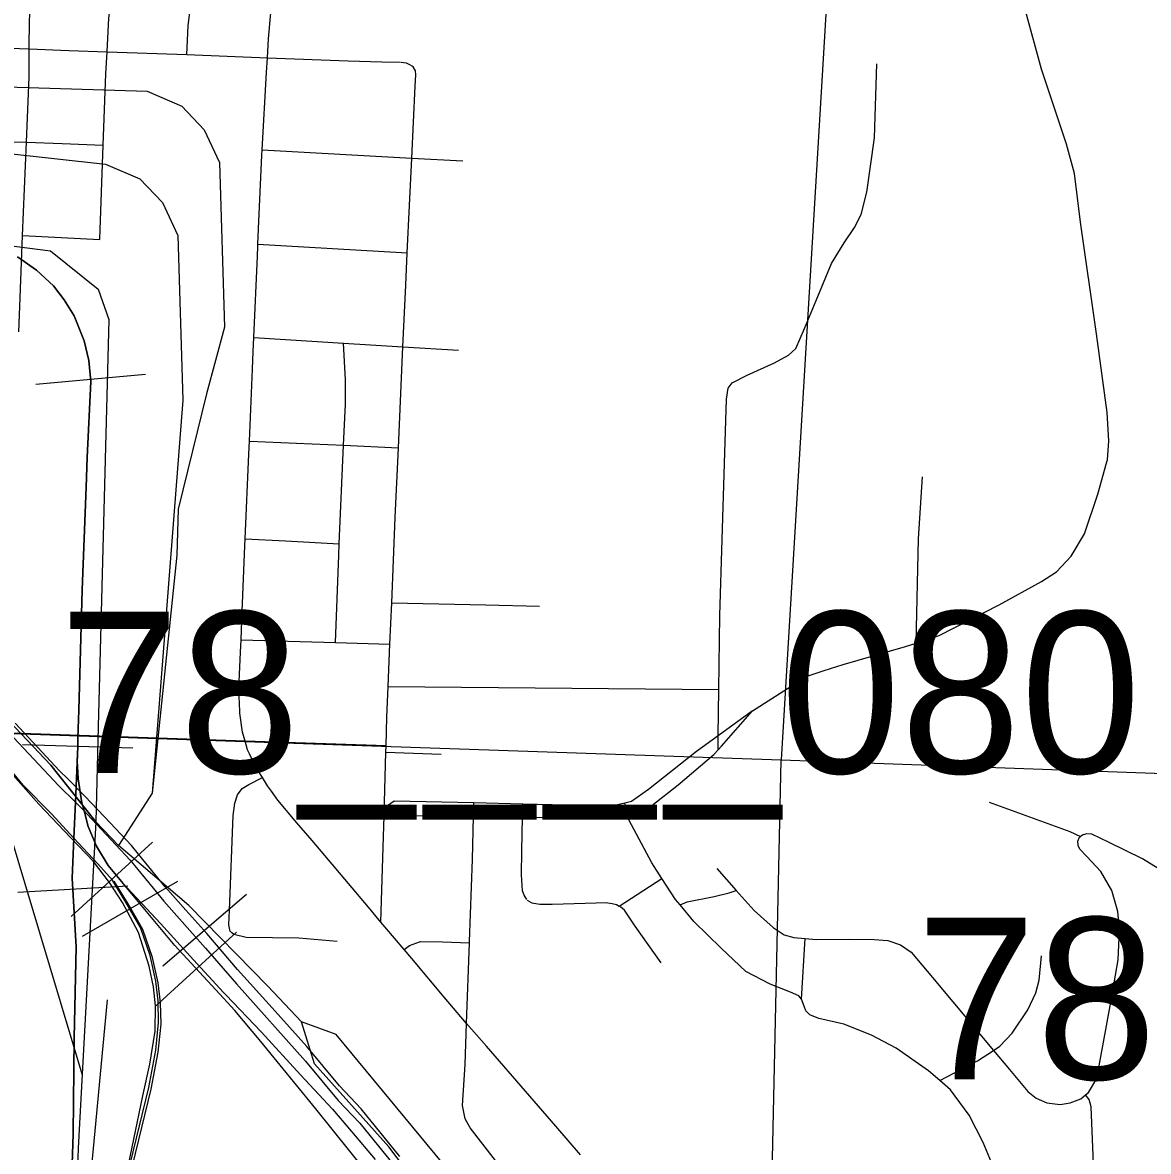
# Model space of a CAD drawing. Extents: x -132.8 to -73.3, y -60 to -26.
# Drawn here: x -122.421 to -121.654, y -50.578 to -49.809 of the extents above; entities that cross this region are included whole.
import ezdxf

# ---------------------------------------------------------------- set-up
doc = ezdxf.new("R2010")
doc.units = 0
for name, color, linetype in [('tdCoCityStreetMajor', 7, 'Continuous'), ('tdCoCityStreetMinor', 7, 'Continuous'), ('tdCoRRCL', 7, 'Continuous'), ('tdCoSectLine', 7, 'Continuous'), ('tdCoStrucPriMaintName', 7, 'Continuous')]:
    doc.layers.add(name, color=color, linetype=linetype)

msp = doc.modelspace()

# ---------------------------------------------------------------- linework, layer by layer
at = {"layer": 'tdCoCityStreetMajor'}
msp.add_lwpolyline([(-122.04075, -50.58042), (-122.05754, -50.56103), (-122.10482, -50.50644), (-122.11829, -50.49089), (-122.13348, -50.473), (-122.15556, -50.44682), (-122.16077, -50.44063), (-122.17386, -50.42511), (-122.17658, -50.42188), (-122.1851, -50.41177), (-122.22344, -50.36629), (-122.23376, -50.35424), (-122.24687, -50.33892), (-122.25114, -50.33281), (-122.25377, -50.32906), (-122.25518, -50.32684), (-122.25728, -50.32353), (-122.26018, -50.31895), (-122.26487, -50.30982), (-122.26608, -50.30727), (-122.26733, -50.30464), (-122.26828, -50.30131), (-122.26904, -50.29867), (-122.39468, -50.29438), (-122.41487, -50.29365), (-122.43411, -50.29296)], dxfattribs=at)
at = {"layer": 'tdCoCityStreetMinor'}
for p, q in [((-122.36306, -49.82915), (-122.3088, -49.83113)), ((-122.3088, -49.83113), (-122.25386, -49.83324)), ((-122.49018, -49.88868), (-122.41796, -49.89085)), ((-122.42056, -49.95434), (-122.41796, -49.89085)), ((-122.25752, -49.89602), (-122.15554, -49.90154)), ((-122.15863, -49.96601), (-122.15554, -49.90154)), ((-122.15554, -49.90154), (-122.12091, -49.90341)), ((-122.26036, -49.96016), (-122.15863, -49.96601)), ((-122.26317, -50.02381), (-122.20212, -50.02757)), ((-122.20212, -50.02757), (-122.16158, -50.03007)), ((-122.1647, -50.0989), (-122.16158, -50.03007)), ((-122.16158, -50.03007), (-122.12387, -50.03239)), ((-122.26617, -50.09429), (-122.20203, -50.0972)), ((-122.20492, -50.16429), (-122.20203, -50.0972)), ((-122.20203, -50.0972), (-122.1647, -50.0989)), ((-122.17044, -50.23273), (-122.16927, -50.20446)), ((-122.27184, -50.22971), (-122.20763, -50.23162)), ((-122.20763, -50.23162), (-122.17044, -50.23273)), ((-122.17164, -50.26157), (-122.17044, -50.23273)), ((-122.17164, -50.26157), (-121.94651, -50.26363)), ((-121.94693, -50.295), (-121.94651, -50.26363)), ((-121.92371, -50.27795), (-121.94693, -50.295)), ((-121.94706, -50.30462), (-121.94693, -50.295)), ((-122.1732, -50.3061), (-122.17308, -50.30194)), ((-122.1732, -50.3061), (-122.13567, -50.30761)), ((-122.11366, -50.35002), (-122.11344, -50.34082)), ((-122.07995, -50.3416), (-122.11344, -50.34082)), ((-122.08015, -50.35055), (-122.07995, -50.3416)), ((-122.11366, -50.35002), (-122.08015, -50.35055)), ((-121.94799, -50.38543), (-121.93476, -50.40034)), ((-122.01438, -50.41107), (-121.98534, -50.39217)), ((-121.89029, -50.47446), (-121.88784, -50.43315))]:
    msp.add_line(p, q, dxfattribs=at)
for points in [[(-121.68239, -50.10848), (-121.68203, -50.1072), (-121.68105, -50.09413), (-121.68228, -50.07489), (-121.68943, -50.02138), (-121.70028, -49.94518), (-121.70447, -49.91213), (-121.7099, -49.89216), (-121.72692, -49.84111), (-121.74812, -49.76269), (-121.75626, -49.73309), (-121.76341, -49.7035), (-121.77204, -49.66676), (-121.77303, -49.65837), (-121.77328, -49.6458), (-121.76702, -49.59983)], [(-122.36306, -49.82915), (-122.36306, -49.82915), (-122.36187, -49.80619), (-122.35989, -49.79189), (-122.35116, -49.75537)], [(-122.41601, -49.82725), (-122.41588, -49.80744), (-122.4144, -49.79092), (-122.40853, -49.76483)], [(-122.3088, -49.83113), (-122.30783, -49.81159), (-122.30536, -49.79112), (-122.29991, -49.7687)], [(-122.25386, -49.83324), (-122.25303, -49.82031), (-122.25155, -49.80255), (-122.24803, -49.78587), (-122.24729, -49.78239)], [(-122.48814, -49.82472), (-122.45628, -49.82584), (-122.41601, -49.82725)], [(-122.41796, -49.89085), (-122.41613, -49.84616), (-122.41601, -49.82725)], [(-122.41601, -49.82725), (-122.38906, -49.8282), (-122.36306, -49.82915)], [(-122.36565, -49.89282), (-122.36565, -49.89282), (-122.36384, -49.84417), (-122.36306, -49.82915)], [(-122.25752, -49.89602), (-122.2545, -49.84322), (-122.25386, -49.83324)], [(-122.25386, -49.83324), (-122.19892, -49.83535), (-122.17599, -49.83609), (-122.16317, -49.83634)], [(-122.15554, -49.90154), (-122.1532, -49.85253), (-122.15278, -49.84495), (-122.15313, -49.84213), (-122.15464, -49.83951), (-122.15543, -49.83899), (-122.15692, -49.838), (-122.15912, -49.83697), (-122.1629, -49.83638)], [(-121.94651, -50.26363), (-121.94582, -50.21315), (-121.94262, -50.10958), (-121.94138, -50.06568), (-121.94015, -50.05828), (-121.93744, -50.05458), (-121.93744, -50.05458), (-121.92733, -50.0494), (-121.90858, -50.04102), (-121.89921, -50.03584), (-121.89404, -50.03116), (-121.88812, -50.01759), (-121.88026, -49.99859), (-121.86987, -49.97345), (-121.86124, -49.95939), (-121.85408, -49.94879), (-121.84965, -49.93991), (-121.8457, -49.92487), (-121.84052, -49.88788), (-121.84052, -49.88788), (-121.83904, -49.83732)], [(-122.42056, -49.95434), (-122.36804, -49.95711), (-122.36803, -49.95691), (-122.36565, -49.89282)], [(-122.41796, -49.89085), (-122.39366, -49.89158), (-122.36565, -49.89282)], [(-122.26036, -49.96016), (-122.2599, -49.94988), (-122.25769, -49.89968), (-122.25752, -49.89602)], [(-122.42319, -50.01995), (-122.4223, -49.99684), (-122.42056, -49.95434)], [(-122.26317, -50.02381), (-122.26073, -49.96848), (-122.26043, -49.96185), (-122.26036, -49.96016)], [(-122.16158, -50.03007), (-122.15969, -49.98822), (-122.15863, -49.96601)], [(-122.26617, -50.09429), (-122.26413, -50.04546), (-122.26359, -50.03326), (-122.26317, -50.02381)], [(-122.20203, -50.0972), (-122.20081, -50.06913), (-122.20081, -50.05261), (-122.20212, -50.02757)], [(-122.26896, -50.16083), (-122.26654, -50.10318), (-122.26617, -50.09429)], [(-122.16927, -50.20446), (-122.16684, -50.1463), (-122.1647, -50.0989)], [(-121.8121, -50.23185), (-121.79646, -50.2268), (-121.75577, -50.20584), (-121.72692, -50.19006), (-121.71656, -50.1834), (-121.70669, -50.17279), (-121.69757, -50.1575), (-121.68844, -50.13038), (-121.68239, -50.10849)], [(-121.8121, -50.23185), (-121.81054, -50.16082), (-121.80782, -50.11865)], [(-122.27184, -50.22971), (-122.27103, -50.21044), (-122.26916, -50.16568), (-122.26896, -50.16083)], [(-122.26896, -50.16083), (-122.24146, -50.16231), (-122.20492, -50.16429)], [(-122.20763, -50.23162), (-122.20525, -50.17197), (-122.20492, -50.16429)], [(-122.16927, -50.20446), (-122.10521, -50.20591), (-122.06863, -50.20674)], [(-122.17308, -50.30194), (-122.26904, -50.29867), (-122.27079, -50.29256), (-122.27258, -50.27956), (-122.27276, -50.27826), (-122.27325, -50.26321), (-122.27219, -50.23801), (-122.27184, -50.22971)], [(-121.92371, -50.27795), (-121.89979, -50.26281), (-121.8877, -50.25491), (-121.87488, -50.25048), (-121.86181, -50.24653), (-121.81939, -50.2342), (-121.8121, -50.23185)], [(-122.17308, -50.30194), (-122.17251, -50.28242), (-122.17164, -50.26157)], [(-121.94706, -50.30462), (-121.94481, -50.30204), (-121.92371, -50.27795)], [(-121.94693, -50.295), (-121.96168, -50.30582), (-121.99448, -50.33171), (-122.00607, -50.33985), (-122.01065, -50.34094)], [(-122.00848, -50.34996), (-122.00361, -50.34922), (-121.99226, -50.34256), (-121.97426, -50.32851), (-121.94985, -50.30779), (-121.94706, -50.30462)], [(-122.17432, -50.34424), (-122.1742, -50.34016), (-122.1732, -50.3061)], [(-122.20641, -50.43516), (-122.23255, -50.43294), (-122.26831, -50.43245), (-122.2767, -50.43047), (-122.2781, -50.42921), (-122.27896, -50.42844), (-122.27916, -50.42825), (-122.28015, -50.42381), (-122.27966, -50.4137), (-122.27719, -50.34934), (-122.27596, -50.34095), (-122.27423, -50.33528), (-122.27102, -50.33084), (-122.26659, -50.32813), (-122.25728, -50.32353)], [(-122.11344, -50.34082), (-122.16749, -50.33955), (-122.17432, -50.34424)], [(-122.01065, -50.34094), (-122.01643, -50.34232), (-122.06008, -50.34207), (-122.07995, -50.3416)], [(-122.00848, -50.34996), (-122.00948, -50.3458), (-122.01065, -50.34094)], [(-121.76255, -50.3403), (-121.70755, -50.36028), (-121.70037, -50.36371)], [(-122.17658, -50.42188), (-122.17467, -50.35639), (-122.17449, -50.35015), (-122.17432, -50.34424)], [(-122.17432, -50.34424), (-122.16872, -50.34891), (-122.15271, -50.3494), (-122.11366, -50.35002)], [(-122.11635, -50.43596), (-122.11632, -50.43512), (-122.11435, -50.37931), (-122.11366, -50.35002)], [(-122.07733, -50.40656), (-122.07912, -50.40359), (-122.08015, -50.40063), (-122.08089, -50.38978), (-122.08064, -50.37351), (-122.08015, -50.35055)], [(-122.08015, -50.35055), (-122.02309, -50.35144), (-122.01495, -50.35095), (-122.00848, -50.34996)], [(-121.98534, -50.39217), (-121.99215, -50.38159), (-122.00793, -50.35224), (-122.00848, -50.34996)], [(-121.69685, -50.53959), (-121.69498, -50.53808), (-121.6893, -50.52846), (-121.68018, -50.47889), (-121.67475, -50.44757), (-121.67377, -50.42735), (-121.675, -50.41478), (-121.67895, -50.40047), (-121.68659, -50.3874), (-121.69596, -50.37729), (-121.70073, -50.37232), (-121.70194, -50.36972), (-121.70205, -50.36691), (-121.70106, -50.3642), (-121.70037, -50.36371)], [(-121.64178, -50.38945), (-121.64442, -50.38716), (-121.65823, -50.37877), (-121.68117, -50.36743), (-121.69267, -50.36216), (-121.69598, -50.36177), (-121.69857, -50.36244), (-121.70037, -50.36371)], [(-121.97296, -50.41027), (-121.97612, -50.40649), (-121.98534, -50.39217)], [(-121.97296, -50.41027), (-121.96822, -50.40812), (-121.94972, -50.40442), (-121.93961, -50.40195), (-121.93476, -50.40034)], [(-121.93476, -50.40034), (-121.92259, -50.41404), (-121.90952, -50.42563), (-121.90213, -50.43056), (-121.89547, -50.43253), (-121.88784, -50.43315)], [(-122.07702, -50.40707), (-122.07394, -50.40878), (-122.06849, -50.4097), (-122.05996, -50.40963), (-122.03009, -50.40877), (-122.02349, -50.40866), (-122.0192, -50.40918), (-122.01621, -50.41003), (-122.01438, -50.41107)], [(-121.98581, -50.44979), (-122.00361, -50.42471), (-122.01082, -50.4138), (-122.01323, -50.41172), (-122.01438, -50.41107)], [(-121.89029, -50.47446), (-121.89201, -50.47224), (-121.8977, -50.46963), (-121.91151, -50.4642), (-121.92827, -50.45557), (-121.94504, -50.43979), (-121.96354, -50.42154), (-121.97296, -50.41027)], [(-122.16077, -50.44063), (-122.15709, -50.43787), (-122.14969, -50.43516), (-122.13465, -50.43541), (-122.11635, -50.43596)], [(-121.88784, -50.43315), (-121.88018, -50.43376), (-121.85774, -50.43352), (-121.84072, -50.43376), (-121.8316, -50.4345), (-121.82296, -50.43746), (-121.81557, -50.4424), (-121.80102, -50.45966), (-121.75954, -50.50935)], [(-121.37392, -51.26693), (-121.37872, -51.26734), (-121.38562, -51.2666), (-121.42898, -51.24103), (-121.46799, -51.21802), (-121.58809, -51.14083), (-121.69216, -51.07622), (-121.7183, -51.06019), (-121.72989, -51.0523), (-121.74493, -51.03676), (-121.79376, -50.97388), (-121.89363, -50.84737), (-122.0305, -50.6708), (-122.09856, -50.58424), (-122.11583, -50.56205), (-122.11928, -50.55588), (-122.121, -50.54676), (-122.11928, -50.51889), (-122.11829, -50.49089), (-122.11635, -50.43596)], [(-121.75954, -50.50935), (-121.75515, -50.50651), (-121.74676, -50.49764), (-121.73616, -50.48161), (-121.73073, -50.47002), (-121.72851, -50.46138), (-121.72679, -50.44486)], [(-121.79607, -50.52992), (-121.80373, -50.52328), (-121.82592, -50.50775), (-121.84269, -50.49887), (-121.86144, -50.49147), (-121.87845, -50.48753), (-121.88462, -50.48506), (-121.88733, -50.48235), (-121.88856, -50.47914), (-121.89029, -50.47446)], [(-121.79607, -50.52992), (-121.77044, -50.51638), (-121.75954, -50.50935)], [(-121.75954, -50.50935), (-121.74874, -50.5223), (-121.73616, -50.53734), (-121.73049, -50.54178), (-121.72334, -50.54498), (-121.71421, -50.54622), (-121.70731, -50.54498), (-121.70015, -50.54227), (-121.69685, -50.53959)], [(-121.73197, -50.653), (-121.74504, -50.62365), (-121.75761, -50.59381), (-121.76649, -50.57211), (-121.77611, -50.55337), (-121.78893, -50.53611), (-121.79607, -50.52992)], [(-121.69103, -50.59751), (-121.693, -50.5477), (-121.69448, -50.54277), (-121.69685, -50.53959)]]:
    msp.add_lwpolyline(points, dxfattribs=at)
at = {"layer": 'tdCoRRCL'}
for p, q in [((-122.36179, -50.01156), (-122.36902, -50.28905)), ((-122.283, -50.01678), (-122.29524, -50.06221)), ((-122.33693, -50.04909), (-122.41162, -50.05588)), ((-122.49959, -50.21147), (-122.40127, -50.31502)), ((-122.40127, -50.31502), (-122.49959, -50.21147)), ((-122.36902, -50.28905), (-122.3707, -50.35369)), ((-122.36902, -50.28905), (-122.3707, -50.35369)), ((-122.34554, -50.3034), (-122.42051, -50.30122)), ((-122.40127, -50.31502), (-122.3707, -50.35369)), ((-122.3707, -50.35369), (-122.40127, -50.31502)), ((-122.3707, -50.35369), (-122.37992, -50.52542)), ((-122.3707, -50.35369), (-122.37992, -50.52542)), ((-122.35535, -50.36987), (-122.3707, -50.35369)), ((-122.33202, -50.36756), (-122.38749, -50.41804)), ((-122.30747, -50.41056), (-122.35535, -50.36987)), ((-122.30747, -50.41056), (-122.35535, -50.36987)), ((-122.31511, -50.39435), (-122.38006, -50.43185)), ((-122.34898, -50.39751), (-122.42385, -50.40185)), ((-122.26813, -50.40315), (-122.32518, -50.45185)), ((-122.25367, -50.46562), (-122.30747, -50.41056)), ((-122.25367, -50.46562), (-122.30747, -50.41056)), ((-122.27493, -50.4288), (-122.33019, -50.47951)), ((-122.23062, -50.48989), (-122.25367, -50.46562)), ((-122.23062, -50.48989), (-122.25367, -50.46562)), ((-122.37992, -50.52542), (-122.38281, -50.57583)), ((-122.37992, -50.52542), (-122.38281, -50.57583)), ((-122.38281, -50.57583), (-122.39001, -50.79179)), ((-122.38281, -50.57583), (-122.39001, -50.79179))]:
    msp.add_line(p, q, dxfattribs=at)
for points in [[(-122.99959, -49.8355), (-122.33564, -49.85605), (-122.31223, -49.86613), (-122.29686, -49.88231), (-122.2864, -49.90467), (-122.283, -50.01678)], [(-122.99959, -49.8355), (-122.3641, -49.90567)], [(-122.3641, -49.90567), (-122.34069, -49.91575), (-122.32532, -49.93193), (-122.31486, -49.95429), (-122.31146, -50.0664)], [(-123.36341, -49.98689), (-123.33975, -49.98751), (-123.319, -49.97858), (-123.27199, -49.93091), (-123.23555, -49.92556), (-123.1001, -49.93699), (-123.07171, -49.93774), (-122.94698, -49.93627), (-122.82403, -49.94265), (-122.57337, -49.95395), (-122.47711, -49.95489), (-122.4315, -49.96082), (-122.40161, -49.96476), (-122.36914, -49.99086), (-122.36179, -50.01156), (-122.36902, -50.28905), (-122.3707, -50.35369), (-122.37992, -50.52542), (-122.38281, -50.57583), (-122.39001, -50.79179)], [(-122.4315, -49.96082), (-122.40161, -49.96476), (-122.36914, -49.99086), (-122.36179, -50.01156)], [(-122.4315, -49.96082), (-122.40161, -49.96476), (-122.36914, -49.99086), (-122.36179, -50.01156)], [(-122.42396, -49.96893), (-122.41111, -49.97784), (-122.39958, -49.98859), (-122.39224, -49.99803), (-122.38542, -50.00904), (-122.37861, -50.02608), (-122.37546, -50.03945), (-122.37415, -50.05386), (-122.37651, -50.1055), (-122.37727, -50.12563), (-122.37992, -50.19568), (-122.3823, -50.27754), (-122.38286, -50.2967), (-122.38303, -50.30231)], [(-122.38303, -50.30231), (-122.38286, -50.2967), (-122.3823, -50.27754), (-122.37992, -50.19568), (-122.37727, -50.12563), (-122.37651, -50.1055), (-122.37415, -50.05386), (-122.37546, -50.03945), (-122.37861, -50.02608), (-122.38542, -50.00904), (-122.39224, -49.99803), (-122.39958, -49.98859), (-122.41111, -49.97784), (-122.42396, -49.96893)], [(-122.29524, -50.06221), (-122.31464, -50.14059), (-122.31546, -50.17212)], [(-122.31146, -50.0664), (-122.33231, -50.33418), (-122.35535, -50.36987)], [(-122.31546, -50.17212), (-122.33231, -50.33418), (-122.35535, -50.36987)], [(-122.37992, -50.52542), (-122.45254, -50.2837), (-122.50804, -50.23334)], [(-122.37992, -50.52542), (-122.45254, -50.2837), (-122.50804, -50.23334)], [(-122.35976, -50.3928), (-122.36115, -50.39126), (-122.36956, -50.38202), (-122.3857, -50.36467), (-122.40091, -50.34831), (-122.42023, -50.3286), (-122.47836, -50.25807)], [(-122.35976, -50.3928), (-122.36115, -50.39126), (-122.36956, -50.38202), (-122.3857, -50.36467), (-122.40091, -50.34831), (-122.42023, -50.3286), (-122.47836, -50.25807)], [(-122.16363, -50.5816), (-122.19011, -50.54908), (-122.20481, -50.53349), (-122.21594, -50.52009), (-122.22707, -50.50669), (-122.25064, -50.48044), (-122.27422, -50.45418), (-122.28466, -50.44194), (-122.2951, -50.42971), (-122.30932, -50.4138), (-122.32355, -50.39788), (-122.33863, -50.37939), (-122.34642, -50.36984), (-122.36104, -50.35422), (-122.37791, -50.33636), (-122.38959, -50.32468), (-122.39536, -50.31891), (-122.41048, -50.3027), (-122.42559, -50.28649)], [(-122.38765, -50.36459), (-122.40958, -50.34157), (-122.45559, -50.28978)], [(-122.42642, -50.29637), (-122.39619, -50.32879), (-122.38465, -50.34032), (-122.37874, -50.34624), (-122.37649, -50.34848), (-122.34725, -50.37972), (-122.33167, -50.39882), (-122.32438, -50.40776), (-122.29593, -50.43959), (-122.27504, -50.46406), (-122.2279, -50.51657), (-122.20564, -50.54337), (-122.19094, -50.55896), (-122.13799, -50.62399)], [(-122.38303, -50.30231), (-122.38465, -50.34032), (-122.3857, -50.36467), (-122.38686, -50.39196), (-122.38416, -50.43867), (-122.38545, -50.50079), (-122.38608, -50.56621), (-122.3908, -50.70994)], [(-122.3908, -50.70994), (-122.38608, -50.56621), (-122.38545, -50.50079), (-122.38416, -50.43867), (-122.38686, -50.39196), (-122.3857, -50.36467), (-122.38465, -50.34032), (-122.38303, -50.30231)], [(-122.38303, -50.30231), (-122.38333, -50.3126), (-122.38318, -50.31595), (-122.3828, -50.32439), (-122.38018, -50.34065), (-122.37874, -50.34624), (-122.37599, -50.3569), (-122.37022, -50.37027), (-122.36235, -50.38337), (-122.35239, -50.39543), (-122.3267, -50.42296), (-122.30416, -50.4476), (-122.28371, -50.46988), (-122.28227, -50.47139), (-122.25802, -50.49688), (-122.23128, -50.52598), (-122.20953, -50.54931), (-122.19668, -50.56451), (-122.18043, -50.58365)], [(-122.1858, -50.59302), (-122.22101, -50.54902), (-122.25828, -50.50324), (-122.27598, -50.48214), (-122.28909, -50.46798), (-122.31687, -50.43796), (-122.36235, -50.38337), (-122.37022, -50.37027), (-122.37599, -50.3569), (-122.37874, -50.34624), (-122.38018, -50.34065), (-122.3828, -50.32439), (-122.38318, -50.31595), (-122.38333, -50.3126), (-122.38303, -50.30231)], [(-122.35102, -50.59931), (-122.33863, -50.5402), (-122.33393, -50.51859), (-122.33024, -50.49627), (-122.33002, -50.47895), (-122.33146, -50.46601), (-122.33441, -50.452), (-122.34173, -50.42904), (-122.35245, -50.4087), (-122.3613, -50.39487), (-122.37219, -50.38064), (-122.38765, -50.36459)], [(-122.34733, -50.58677), (-122.33458, -50.5345), (-122.32991, -50.50922), (-122.32794, -50.49022), (-122.3283, -50.47552), (-122.32991, -50.46208), (-122.33368, -50.44469), (-122.34031, -50.42569), (-122.35035, -50.4083), (-122.35976, -50.3928)], [(-122.34569, -50.58802), (-122.33293, -50.53575), (-122.32827, -50.51048), (-122.3263, -50.49148), (-122.32666, -50.47678), (-122.32827, -50.46333), (-122.33204, -50.44595), (-122.33867, -50.42694), (-122.34871, -50.40956), (-122.35811, -50.39405)], [(-122.17129, -50.57506), (-122.22189, -50.51852), (-122.23062, -50.48989)], [(-121.49366, -51.34381), (-121.54108, -51.28577), (-121.56322, -51.22681), (-121.59491, -51.17077), (-121.61422, -51.1245), (-121.65757, -51.09182), (-121.71195, -51.05883), (-121.82368, -50.92496), (-121.93632, -50.82576), (-122.20717, -50.49839), (-122.23062, -50.48989)], [(-122.17129, -50.57506), (-122.22189, -50.51852), (-122.23062, -50.48989)], [(-121.49366, -51.34381), (-121.54108, -51.28577), (-121.56322, -51.22681), (-121.59491, -51.17077), (-121.61422, -51.1245), (-121.65757, -51.09182), (-121.71195, -51.05883), (-121.82368, -50.92496), (-121.93632, -50.82576), (-122.20717, -50.49839), (-122.23062, -50.48989)], [(-121.65612, -51.21807), (-122.03089, -50.76018), (-122.17129, -50.57506)], [(-121.65612, -51.21807), (-122.03089, -50.76018), (-122.17129, -50.57506)]]:
    msp.add_lwpolyline(points, dxfattribs=at)
at = {"layer": 'tdCoSectLine'}
for points in [[(-121.84456, -49.31809), (-121.90414, -50.31133)], [(-122.88642, -50.27774), (-121.90414, -50.31133)], [(-121.92507, -51.27279), (-121.90414, -50.31133)], [(-121.90414, -50.31133), (-120.91911, -50.34667)]]:
    msp.add_lwpolyline(points, dxfattribs=at)
at = {"layer": 'tdCoStrucPriMaintName'}
msp.add_line((-122.36297, -50.47489), (-122.4394, -51.29326), dxfattribs=at)
msp.add_line((-122.36297, -50.47489), (-122.4394, -51.29326), dxfattribs=at)
msp.add_line((-122.36297, -50.47489), (-122.4394, -51.29326), dxfattribs=at)

# ---------------------------------------------------------------- texts
for s, p in [('78____080', (-122.39552, -50.32044)), ('78____080', (-122.39552, -50.32044)), ('78____080', (-122.39552, -50.32044)), ('78051R080', (-121.81221, -50.52895)), ('78051R080', (-121.81221, -50.52895)), ('78051R080', (-121.81221, -50.52895))]:
    msp.add_text(s, height=0.11, dxfattribs=at).set_placement(p)

doc.saveas('drawing.dxf')
